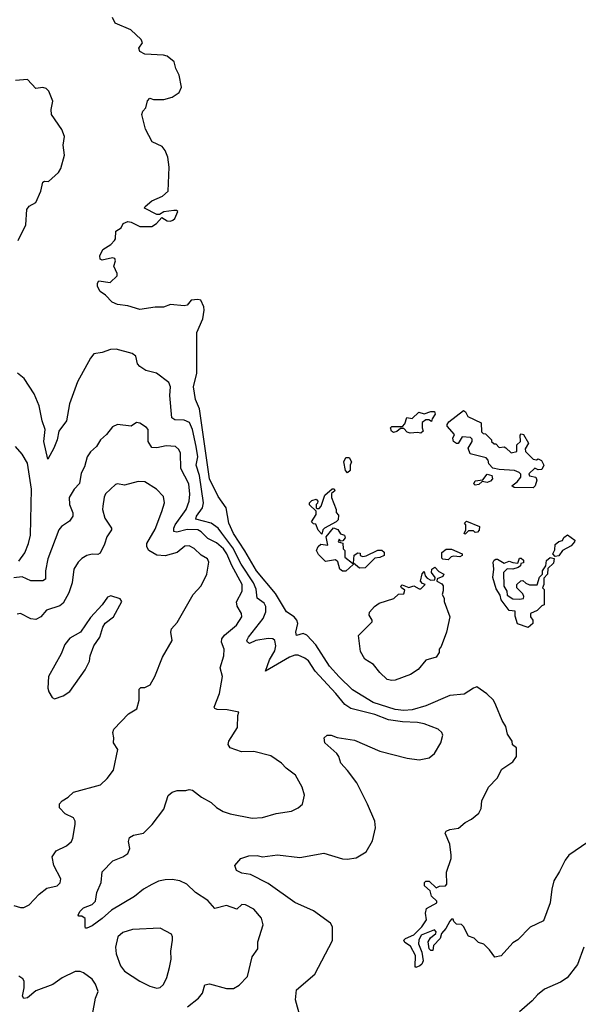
# Model space of a CAD drawing. Extents: x 1995161 to 2088924, y 769148 to 906007.
# Tile 271 of 335: x 2047550 to 2050830, y 859699 to 865482. Entities that reach past the tile are written whole.
import ezdxf

# ---------------------------------------------------------------- set-up
doc = ezdxf.new("R2010")
doc.units = 0

msp = doc.modelspace()

# ---------------------------------------------------------------- linework, layer by layer
at = {"layer": '0CON20XD'}
for points in [[(2048590.6, 863645), (2048625.8, 863725), (2048633.8, 863775), (2048631.2, 863795), (2048613.6, 863833.6), (2048595, 863838.8), (2048556.1, 863833.9), (2048534.1, 863805.9), (2048515, 863800.8), (2048435, 863808.8), (2048395, 863793.3), (2048345, 863794), (2048255, 863779.2), (2048185, 863802), (2048125, 863810), (2048093, 863823), (2048053.9, 863863.9), (2048022.5, 863885), (2048007.5, 863915), (2048007.5, 863935), (2048015, 863947.5), (2048081.7, 863938.3), (2048121.7, 863978.3), (2048121.7, 863991.7), (2048102.5, 864035), (2048112.5, 864065), (2048109.3, 864079.3), (2048095, 864083.3), (2048035, 864068.8), (2048023.3, 864075), (2048021.1, 864095), (2048037.3, 864132.7), (2048085, 864161.2), (2048106.7, 864185), (2048112.5, 864195), (2048115, 864240), (2048145, 864260), (2048157.5, 864285), (2048185, 864296.2), (2048205, 864292.5), (2048255, 864266.7), (2048325, 864267.5), (2048353.8, 864285), (2048385, 864320), (2048415, 864300.6), (2048435, 864299.1), (2048450, 864305), (2048461.1, 864315), (2048478, 864355), (2048471.2, 864361.2), (2048455, 864360.8), (2048396.7, 864353.3), (2048371.7, 864338.3), (2048355, 864337.5), (2048282.5, 864375), (2048286.7, 864385), (2048325, 864418.1), (2048388.8, 864445), (2048421.2, 864475), (2048427.8, 864615), (2048420, 864675), (2048403.6, 864713.6), (2048386.1, 864736.1), (2048327.5, 864765), (2048288.3, 864838.3), (2048267.5, 864925), (2048272.5, 864945), (2048290, 864965), (2048300, 865005), (2048315, 865020), (2048335, 865012.5), (2048396.4, 865013.6), (2048445, 865026.7), (2048485.9, 865054.1), (2048500, 865085), (2048486.4, 865156.4), (2048466.7, 865195), (2048456.7, 865235), (2048415, 865268), (2048394.1, 865274.1), (2048285, 865280), (2048254.5, 865294.5), (2048250, 865315), (2048271.2, 865345), (2048264, 865365), (2048202.7, 865422.7), (2048111.4, 865461.4), (2048093.9, 865493.9)], [(2047540.8, 864185), (2047586.4, 864276.4), (2047592.3, 864367.7), (2047605, 864386.7), (2047645, 864407.5), (2047674.4, 864475), (2047685, 864527.5), (2047695, 864533.3), (2047719.3, 864530.7), (2047777.5, 864585), (2047791.7, 864608.3), (2047813, 864687), (2047804.2, 864745), (2047812.5, 864795), (2047796.6, 864836.6), (2047736.2, 864925), (2047733.8, 864955), (2047743.6, 865003.6), (2047721.7, 865061.7), (2047705, 865076.7), (2047685, 865083.3), (2047645, 865076.7), (2047595, 865131.2), (2047525, 865123.8)], [(2050923.1, 860676.9), (2050775, 860575.6), (2050752.2, 860545), (2050720.1, 860479.9), (2050686.4, 860425), (2050673.8, 860375), (2050665.4, 860295), (2050625, 860190), (2050547, 860153), (2050475, 860077.5), (2050445, 860060), (2050376.1, 859983.9), (2050340, 859975), (2050308.8, 860018.8), (2050275, 860052.5), (2050243, 860063), (2050218.3, 860088.3), (2050185, 860100), (2050156.4, 860156.4), (2050145, 860167.5), (2050115, 860170), (2050100, 860185), (2050095, 860200), (2050085, 860200), (2050075, 860187.5), (2050052.5, 860145), (2050026, 860115), (2050019.2, 860085), (2049980, 860045), (2049975.6, 860014.4), (2049963.3, 860015), (2049954.4, 860024.4), (2049948.9, 860065), (2049961.2, 860088.8), (2049993.3, 860115), (2049996.2, 860125), (2049985, 860135.8), (2049907.8, 860105), (2049894, 860076), (2049892.3, 860055), (2049911.5, 860005), (2049919.3, 859955), (2049911.8, 859935), (2049900, 859925), (2049876.1, 859916.1), (2049871.7, 859921.7), (2049874.6, 859985), (2049845, 860041.4), (2049811.2, 860061.2), (2049805.8, 860075), (2049815, 860085.7), (2049865, 860107.1), (2049910.5, 860155), (2049939.5, 860195), (2049933.3, 860235), (2049938.7, 860261.3), (2049998.8, 860295), (2050000, 860305), (2049968, 860335), (2049960, 860365), (2049927.5, 860395), (2049926, 860415), (2049935, 860421.4), (2049955, 860421.4), (2049995, 860382.5), (2050015, 860392.5), (2050050, 860395), (2050057.5, 860405), (2050056.7, 860475), (2050083.3, 860555), (2050083.3, 860575), (2050075, 860640), (2050047.5, 860705), (2050054.2, 860715.8), (2050075, 860726.2), (2050127, 860733), (2050165, 860767.5), (2050203, 860787), (2050245, 860822.5), (2050260, 860850), (2050264, 860895), (2050302.5, 860975), (2050353.6, 861026.4), (2050380.5, 861079.5), (2050445, 861122.5), (2050466.2, 861155), (2050467.5, 861205), (2050443, 861223), (2050442.5, 861245), (2050413.3, 861285), (2050405, 861330), (2050383.3, 861365), (2050346.7, 861455), (2050332.5, 861485), (2050293, 861523), (2050235, 861563.3), (2050215, 861556.7), (2050160, 861520), (2050075, 861512), (2049935, 861451.4), (2049855, 861429.2), (2049805, 861424.5), (2049755, 861430), (2049625, 861471.3), (2049505, 861545.3), (2049425, 861622), (2049368.8, 861685), (2049289.7, 861809.7), (2049235, 861866.9), (2049215, 861876.1), (2049175, 861865.7), (2049171.3, 861885), (2049182.6, 861935), (2049177.2, 861955), (2049160.8, 861975), (2049116.5, 862005), (2049052, 862112), (2048940, 862245), (2048872.5, 862362.5), (2048805, 862464.1), (2048777, 862525), (2048762.7, 862615), (2048715, 862681.4), (2048664.3, 862784.3), (2048606.3, 863196.3), (2048581.4, 863251.4), (2048571.3, 863325), (2048590.8, 863405), (2048590.6, 863645)], [(2049197.1, 859625), (2049170, 859725), (2049176.1, 859783.9), (2049283, 859877), (2049385.7, 860074.3), (2049386.2, 860155), (2049374, 860175), (2049275, 860248.1), (2049165, 860297.8), (2049008.3, 860408.3), (2048905, 860461.1), (2048855, 860470), (2048823.3, 860485), (2048813.3, 860515), (2048847.5, 860555), (2048895, 860572), (2048945, 860572.5), (2048975, 860565.8), (2049063, 860577), (2049195, 860561.1), (2049335, 860587.1), (2049445, 860553.1), (2049472.1, 860552.1), (2049525, 860560), (2049585, 860594), (2049621.2, 860658.8), (2049639.2, 860735), (2049634.3, 860774.3), (2049592.9, 860875), (2049530.3, 861000.3), (2049475, 861072), (2049435.7, 861115), (2049424.2, 861155), (2049412.4, 861172.4), (2049341.2, 861235), (2049337.5, 861265), (2049355, 861278.8), (2049379.3, 861279.3), (2049415, 861266.7), (2049515, 861251.2), (2049665, 861185.7), (2049825, 861144.4), (2049895, 861134.2), (2049955, 861146), (2049985, 861171.2), (2050022.5, 861235), (2050035, 861280), (2050029.2, 861295), (2050008, 861315), (2049925.7, 861345.7), (2049885, 861354.8), (2049798.1, 861358.1), (2049715, 861370.4), (2049635, 861400.8), (2049495, 861437.1), (2049459, 861459), (2049405.3, 861525), (2049285.7, 861655.7), (2049245, 861716), (2049225, 861732.9), (2049185, 861749.2), (2049165, 861749.7), (2049135, 861737.4), (2048993.3, 861655), (2049017.3, 861722.7), (2049048.1, 861775), (2049054.6, 861805), (2049047.8, 861835), (2049036, 861846), (2049008.4, 861848.4), (2048936.2, 861835), (2048898.9, 861818.9), (2048887.1, 861825), (2048884.6, 861835), (2048894.1, 861855), (2048979.8, 861965), (2048994.8, 862005), (2048996.1, 862036.1), (2048985.1, 862055.1), (2048944.8, 862084.8), (2048938.1, 862138.1), (2048923.2, 862175), (2048850.9, 862285), (2048800.5, 862380.5), (2048736.2, 862466.2), (2048715, 862495.9), (2048674.9, 862524.9), (2048585, 862549.2), (2048587.4, 862565), (2048622.6, 862615), (2048628.9, 862645), (2048606, 862805), (2048586.1, 862865), (2048595.6, 862915), (2048586.8, 862975), (2048564.2, 863075), (2048546.3, 863116.3), (2048515, 863130.7), (2048461.1, 863131.1), (2048443.6, 863143.6), (2048431.8, 863275), (2048435.4, 863325), (2048425, 863351.2), (2048353.3, 863405), (2048291.1, 863421.1), (2048255.8, 863445), (2048241.3, 863461.3), (2048231.2, 863505), (2048210.5, 863520.5), (2048115.9, 863545.9), (2048083.9, 863543.9), (2048033.3, 863526.7), (2047985, 863519.4), (2047965, 863493.3), (2047888.9, 863355), (2047843.3, 863225), (2047825.6, 863125), (2047780, 863065), (2047770, 863015), (2047750.9, 862965), (2047715, 862900), (2047690.7, 863005), (2047699.6, 863075), (2047681.6, 863125), (2047665, 863213.8), (2047634, 863285), (2047576, 863375), (2047536.7, 863405)], [(2049905, 863052.5), (2049885, 863057.5), (2049843, 863053), (2049825, 863060), (2049805, 863080), (2049785, 863080), (2049765, 863062.5), (2049745, 863057.5), (2049732.5, 863065), (2049727.5, 863085), (2049735, 863092.5), (2049798.3, 863091.7), (2049811.7, 863108.3), (2049823.6, 863146.4), (2049855, 863140), (2049893, 863177), (2049925, 863166.7), (2049965, 863180), (2049985, 863180), (2049990, 863165), (2049971.7, 863138.3), (2049968.3, 863121.7), (2049951.7, 863131.7), (2049935, 863132.5), (2049913, 863117), (2049912.5, 863085), (2049920, 863065), (2049905, 863052.5)], [(2050565, 862732.5), (2050453.9, 862733.9), (2050440, 862745), (2050471.7, 862768.3), (2050492.5, 862795), (2050491.7, 862811.7), (2050483.3, 862823.3), (2050455, 862833.8), (2050365, 862840), (2050328.3, 862848.3), (2050303.9, 862873.9), (2050300, 862895), (2050288.3, 862908.3), (2050195, 862932.5), (2050183.3, 862965), (2050207.5, 863005), (2050207.5, 863017.5), (2050197, 863027), (2050148.3, 863031.7), (2050125, 862992.5), (2050115, 862992.5), (2050097.5, 863005), (2050093.3, 863025), (2050102.5, 863045), (2050060, 863095), (2050060, 863105), (2050070.7, 863119.3), (2050155, 863187.5), (2050168.3, 863178.3), (2050181.7, 863151.7), (2050260, 863115), (2050261.7, 863061.7), (2050271.7, 863051.7), (2050285, 863050), (2050320, 863015), (2050320, 863005), (2050335, 862990), (2050345, 862990), (2050365, 862970), (2050395, 862972.5), (2050405, 862967.5), (2050435, 862937.5), (2050470, 862945), (2050470, 862985), (2050490, 863005), (2050488.3, 863041.7), (2050495, 863050), (2050507.5, 863045), (2050537.5, 862995), (2050518.3, 862961.7), (2050520, 862945), (2050565, 862900), (2050585, 862897.5), (2050595, 862902.5), (2050613, 862893), (2050627.5, 862865), (2050615, 862840), (2050595, 862837.5), (2050575, 862847.5), (2050540, 862815), (2050542.5, 862802.5), (2050580, 862795), (2050586.4, 862776.4), (2050576.2, 862743.8), (2050565, 862732.5)], [(2048534.3, 859685), (2048600.8, 859735), (2048622.5, 859765), (2048637.5, 859812.5), (2048665, 859818.6), (2048765, 859791.9), (2048805, 859792.5), (2048839.1, 859810.9), (2048887.5, 859862.5), (2048915, 859977.5), (2048948.8, 860025), (2048948, 860065), (2048979.4, 860165), (2048970, 860205), (2048925, 860258.1), (2048875, 860282.7), (2048855, 860284.4), (2048825, 860258.6), (2048765, 860280), (2048695, 860261.4), (2048655, 860308.1), (2048581.4, 860355), (2048531.1, 860405), (2048490.8, 860425), (2048445, 860432.4), (2048405, 860429.4), (2048365, 860421.3), (2048325, 860403.3), (2048276.7, 860375), (2048225, 860331.8), (2048088.7, 860251.3), (2048035, 860203.8), (2047975, 860160.5), (2047945, 860146.2), (2047937, 860147), (2047934.2, 860154.2), (2047935, 860203.3), (2047914.1, 860215.9), (2047896.4, 860216.4), (2047892.3, 860222.3), (2047902.9, 860245), (2047925, 860265.6), (2047975, 860284.3), (2047994.4, 860305), (2048003.5, 860355), (2048027.8, 860415), (2048035, 860476.2), (2048097.4, 860542.6), (2048155, 860564.4), (2048185.8, 860585), (2048197.1, 860615), (2048189.2, 860655), (2048195, 860678.8), (2048217.6, 860692.4), (2048276.2, 860705), (2048328, 860755), (2048395.4, 860844.6), (2048421.4, 860925), (2048444.4, 860945.6), (2048475, 860955.7), (2048525, 860953.8), (2048545, 860960), (2048565, 860956), (2048616.7, 860915), (2048674.1, 860884.1), (2048706.2, 860855), (2048745, 860832.2), (2048785, 860818.1), (2048915, 860793.1), (2048975, 860795.6), (2049055, 860818.9), (2049145, 860832.5), (2049185, 860853.8), (2049210, 860875), (2049221.7, 860928.3), (2049209.2, 860975), (2049169.2, 861045), (2049113.8, 861085), (2049087.5, 861115), (2049025, 861158.9), (2048925, 861184.5), (2048852, 861182), (2048786.7, 861205), (2048774.3, 861224.3), (2048777.5, 861245), (2048828.8, 861325), (2048831.2, 861395), (2048837.5, 861415), (2048768.8, 861428.8), (2048710.3, 861430.3), (2048695.7, 861435.7), (2048691.4, 861445), (2048722.7, 861525), (2048740, 861625), (2048726.7, 861675), (2048748.5, 861745), (2048749.6, 861785), (2048735.4, 861825), (2048736.2, 861845), (2048752.7, 861867.3), (2048823.5, 861925), (2048854.3, 861975), (2048852.5, 861995), (2048827.5, 862037.5), (2048822.8, 862062.8), (2048856.8, 862125), (2048856.5, 862165), (2048795.9, 862275.9), (2048767.1, 862345), (2048745.8, 862375), (2048705, 862409.3), (2048655, 862434.8), (2048614.9, 862474.9), (2048595, 862485.5), (2048533.3, 862486.7), (2048472.8, 862472.8), (2048454.6, 862475), (2048454.7, 862495), (2048463.3, 862515), (2048527.7, 862605), (2048544.7, 862655), (2048549.2, 862695), (2048542.2, 862755), (2048496.9, 862845), (2048493.3, 862935), (2048485, 862958), (2048465, 862974.3), (2048409.3, 862979.3), (2048355, 862966.5), (2048325, 862968.6), (2048304.3, 863005), (2048303.8, 863075), (2048295, 863086.7), (2048255, 863112), (2048235, 863116), (2048205, 863094), (2048124.1, 863104.1), (2048095, 863091.2), (2048058.8, 863045), (2048025, 863014), (2048000.6, 862975), (2047965, 862944.4), (2047946.2, 862915), (2047930, 862855), (2047911.5, 862818.5), (2047902, 862758), (2047870, 862725), (2047840, 862675), (2047841.8, 862635), (2047861.5, 862585), (2047861.4, 862565), (2047843.2, 862536.8), (2047794.7, 862505.3), (2047780.5, 862485), (2047714.8, 862315.2), (2047702.3, 862245), (2047701.5, 862195), (2047685, 862186.2), (2047615, 862185.6), (2047565, 862208.9), (2047515, 862204.7)], [(2047545, 862302.1), (2047579.8, 862350.2), (2047601.7, 862405), (2047612.6, 862455), (2047620.2, 862725), (2047596.7, 862876.7), (2047565, 862930), (2047526, 862975)], [(2049475, 862820), (2049462.5, 862835), (2049453.3, 862885), (2049465, 862910), (2049485, 862910), (2049497.5, 862885), (2049490, 862865), (2049490, 862835), (2049475, 862820)], [(2050225, 862747.5), (2050217.5, 862755), (2050225, 862772.5), (2050270, 862780), (2050295, 862812.5), (2050322.5, 862805), (2050326.2, 862785), (2050315, 862771.2), (2050295, 862763.3), (2050265, 862770), (2050245, 862752.5), (2050225, 862747.5)], [(2047515, 860279.4), (2047555, 860266.9), (2047575, 860268.1), (2047605, 860282.5), (2047664, 860345), (2047709.7, 860380.3), (2047770, 860395), (2047787.7, 860412.3), (2047791.2, 860435), (2047749.4, 860515), (2047741.4, 860565), (2047765, 860601.2), (2047825, 860629.2), (2047854, 860655), (2047862.9, 860675), (2047875.5, 860754.5), (2047875.5, 860775.5), (2047866.2, 860795), (2047817.3, 860817.3), (2047783.9, 860853.9), (2047784.2, 860875.8), (2047800, 860895), (2047833.8, 860915), (2047865.8, 860944.2), (2048025, 860988.8), (2048064.2, 861025.8), (2048100, 861075), (2048126.7, 861195), (2048100, 861235), (2048102.5, 861265), (2048096, 861295), (2048102, 861315), (2048188.8, 861405), (2048238, 861435), (2048251.9, 861485), (2048250.6, 861549.4), (2048261.2, 861558.8), (2048285, 861560), (2048316.7, 861575), (2048343.8, 861625), (2048388.3, 861738.3), (2048445.8, 861835), (2048436.9, 861885), (2048440.8, 861905), (2048475, 861941.2), (2048568.9, 862105), (2048615, 862156), (2048648.6, 862225), (2048661.4, 862295), (2048652, 862315), (2048615, 862336.7), (2048575, 862376.7), (2048545, 862390.8), (2048519.7, 862390.3), (2048475, 862352.9), (2048405, 862333.2), (2048355, 862337.8), (2048308.1, 862365), (2048295.6, 862385), (2048296.5, 862405), (2048345, 862489.2), (2048383.6, 862593.6), (2048400.4, 862645), (2048395, 862682), (2048354, 862725), (2048285, 862766.9), (2048245, 862768.6), (2048165, 862748.8), (2048125, 862756.2), (2048111.7, 862751.7), (2048053.4, 862696.6), (2048045, 862677.5), (2048037.3, 862625), (2048036.5, 862605), (2048050.4, 862555), (2048088.1, 862495), (2048088.1, 862485), (2048061.5, 862445), (2048048.3, 862401.7), (2048021.7, 862348.3), (2048008.5, 862341.5), (2047975, 862342.5), (2047945, 862335.6), (2047915, 862317.5), (2047892.9, 862295), (2047867.8, 862255), (2047858.5, 862175), (2047839.3, 862115), (2047804.2, 862055.8), (2047785, 862038.8), (2047706.9, 862013.1), (2047674.3, 861975), (2047645, 861959.1), (2047615, 861963.5), (2047555, 861994.5), (2047535, 861990)], [(2049325, 862460), (2049303, 862483), (2049288.3, 862518.3), (2049275, 862520), (2049263, 862533), (2049290, 862575), (2049290, 862595), (2049251.7, 862631.7), (2049252.5, 862645), (2049265, 862657.5), (2049290, 862665), (2049300, 862655), (2049298.3, 862641.7), (2049290, 862635), (2049290, 862615), (2049295, 862610), (2049308.3, 862611.7), (2049320, 862625), (2049340.7, 862689.3), (2049383.9, 862726.1), (2049397, 862727), (2049400, 862715), (2049381.7, 862698.3), (2049380, 862675), (2049407.5, 862605), (2049408.3, 862588.3), (2049421.7, 862571.7), (2049420, 862545), (2049408.3, 862531.7), (2049340, 862495), (2049330, 862485), (2049325, 862460)], [(2049465, 862242.5), (2049445, 862243.3), (2049430, 862255), (2049417.5, 862297.5), (2049405, 862310), (2049345, 862300), (2049305, 862340), (2049293.6, 862363.6), (2049303, 862387), (2049318.3, 862401.7), (2049360, 862395), (2049350, 862445), (2049393, 862497), (2049418.3, 862488.3), (2049433, 862463), (2049457.5, 862455), (2049461.7, 862438.3), (2049448.3, 862421.7), (2049435, 862420), (2049425, 862430), (2049420, 862415), (2049447.5, 862407.5), (2049450, 862375), (2049460, 862365), (2049460, 862325), (2049505, 862290), (2049510, 862290), (2049513, 862337), (2049535, 862350), (2049548.3, 862348.3), (2049550, 862335), (2049565, 862330), (2049585, 862332.5), (2049653.6, 862366.4), (2049677, 862367), (2049690, 862355), (2049690, 862335), (2049665, 862323.3), (2049635, 862320), (2049578.3, 862261.7), (2049545, 862260), (2049510, 862290), (2049508.3, 862281.7), (2049465, 862242.5)], [(2050165, 862460), (2050160, 862465), (2050170, 862485), (2050170, 862515), (2050162.5, 862525), (2050173, 862537), (2050250, 862505), (2050247, 862483), (2050238.3, 862471.7), (2050225, 862470), (2050215, 862480), (2050185, 862480), (2050165, 862460)], [(2050695, 862330), (2050680, 862345), (2050691.7, 862368.3), (2050695, 862400), (2050715, 862416.7), (2050736.4, 862423.6), (2050745, 862440), (2050767, 862457), (2050810, 862425), (2050807.5, 862415), (2050788.3, 862391.7), (2050737.5, 862365), (2050715, 862333.3), (2050695, 862330)], [(2050065, 862310), (2050035, 862312.5), (2050028.3, 862318.3), (2050028.3, 862351.7), (2050055, 862372.5), (2050085, 862372.5), (2050147.5, 862345), (2050147.5, 862335), (2050135, 862327.5), (2050098.3, 862331.7), (2050083, 862327), (2050065, 862310)], [(2050535, 861912.5), (2050473.6, 861933.6), (2050458.3, 861978.3), (2050458.3, 862008.3), (2050425, 862012.5), (2050377.5, 862075), (2050371.7, 862101.7), (2050348.3, 862138.3), (2050327.5, 862205), (2050333.3, 862255), (2050330, 862295), (2050335, 862307.5), (2050345, 862312.5), (2050355, 862312.5), (2050395, 862290), (2050425, 862302.5), (2050445, 862293.3), (2050475, 862290), (2050485, 862320), (2050495, 862320), (2050508.3, 862308.3), (2050508.3, 862291.7), (2050491.7, 862288.3), (2050490, 862275), (2050476.1, 862263.9), (2050445, 862253.8), (2050413, 862257), (2050390, 862235), (2050392.5, 862155), (2050410, 862125), (2050411.7, 862101.7), (2050445, 862080), (2050485, 862077.5), (2050508.3, 862081.7), (2050510, 862095), (2050505, 862110), (2050470, 862145), (2050470, 862165), (2050493, 862187), (2050505, 862187.5), (2050521.7, 862171.7), (2050543, 862163), (2050588.3, 862161.7), (2050603, 862207), (2050620, 862225), (2050620, 862245), (2050640, 862275), (2050642.5, 862305), (2050665, 862322.5), (2050687.5, 862317.5), (2050685, 862290), (2050651.7, 862258.3), (2050650, 862225), (2050628.3, 862201.7), (2050627.5, 862165), (2050620, 862145), (2050630, 862135), (2050630, 862045), (2050615, 862040), (2050588.3, 862011.7), (2050550, 861995), (2050550, 861975), (2050562.5, 861955), (2050562.5, 861935), (2050535, 861912.5)], [(2049735, 861600), (2049707, 861607), (2049665, 861647.5), (2049627.5, 861695), (2049577, 861727), (2049550.7, 861770.7), (2049540, 861865), (2049620, 861945), (2049620, 861955), (2049602.5, 861985), (2049603, 862003), (2049632.5, 862035), (2049660, 862055), (2049747, 862083), (2049775, 862107.5), (2049805, 862110), (2049811.7, 862131.7), (2049792.5, 862145), (2049787.5, 862155), (2049795, 862162.5), (2049835, 862147.5), (2049865, 862157.5), (2049895, 862140), (2049905, 862140), (2049930, 862165), (2049915, 862170), (2049902.5, 862185), (2049913, 862227), (2049925, 862240), (2049930, 862215), (2049941.7, 862201.7), (2049965, 862190), (2049988.3, 862191.7), (2049990, 862205), (2049967.5, 862235), (2049970, 862255), (2049987, 862267), (2050011.7, 862241.7), (2050040, 862225), (2050035, 862212.5), (2050001.7, 862198.3), (2050000, 862185), (2050029.3, 862169.3), (2050036.4, 862156.4), (2050037, 862127), (2050030, 862105), (2050042.5, 862085), (2050042.5, 862065), (2050076, 861975), (2050056.7, 861885), (2050025, 861800), (2050012.5, 861785), (2050012.5, 861765), (2049995, 861737.5), (2049935, 861720), (2049890, 861665), (2049845, 861636.2), (2049755, 861603.3), (2049735, 861600)], [(2047755, 861492.5), (2047805, 861511.2), (2047845, 861536), (2047935, 861663.3), (2047960, 861715), (2047964.4, 861745.6), (2047985.8, 861805), (2048020, 861855), (2048037.5, 861915), (2048052.4, 861937.6), (2048101.2, 861975), (2048148.8, 862065), (2048140.7, 862080.7), (2048085, 862098), (2048065, 862090.8), (2048034.6, 862045.4), (2047965, 861971.2), (2047906, 861885), (2047845, 861850), (2047815, 861812.5), (2047792.7, 861757.3), (2047719.2, 861625), (2047716.1, 861556.1), (2047721.2, 861535), (2047740.7, 861500.7), (2047755, 861492.5)], [(2048355, 859794.3), (2048375, 859798), (2048394.4, 859815.6), (2048413.4, 859856.6), (2048429.4, 859915), (2048439.4, 859965), (2048438.3, 860011.7), (2048448, 860075), (2048448, 860095), (2048440.5, 860110.5), (2048375, 860146), (2048211.7, 860138.3), (2048155, 860120), (2048127.1, 860095), (2048113.1, 860035), (2048115.8, 859995), (2048141.2, 859925), (2048165, 859893.3), (2048255, 859835.8), (2048315, 859806), (2048355, 859794.3)], [(2050862.9, 860035), (2050825, 859933.8), (2050765, 859854.3), (2050725, 859829.2), (2050631.7, 859788.3), (2050590, 859755), (2050559.8, 859720.2), (2050485, 859655.7)], [(2047978.3, 859638.3), (2047994.2, 859735), (2048011.2, 859775), (2047995, 859817.5), (2047975, 859846.7), (2047925, 859884), (2047905, 859892.5), (2047875, 859890.8), (2047800, 859855), (2047745, 859816.2), (2047645, 859778.8), (2047595, 859736.7), (2047575, 859732.5), (2047566.4, 859746.4), (2047576, 859795), (2047575.8, 859835), (2047568.3, 859848.3), (2047545, 859863.8)]]:
    msp.add_lwpolyline(points, dxfattribs=at)

doc.saveas('drawing.dxf')
